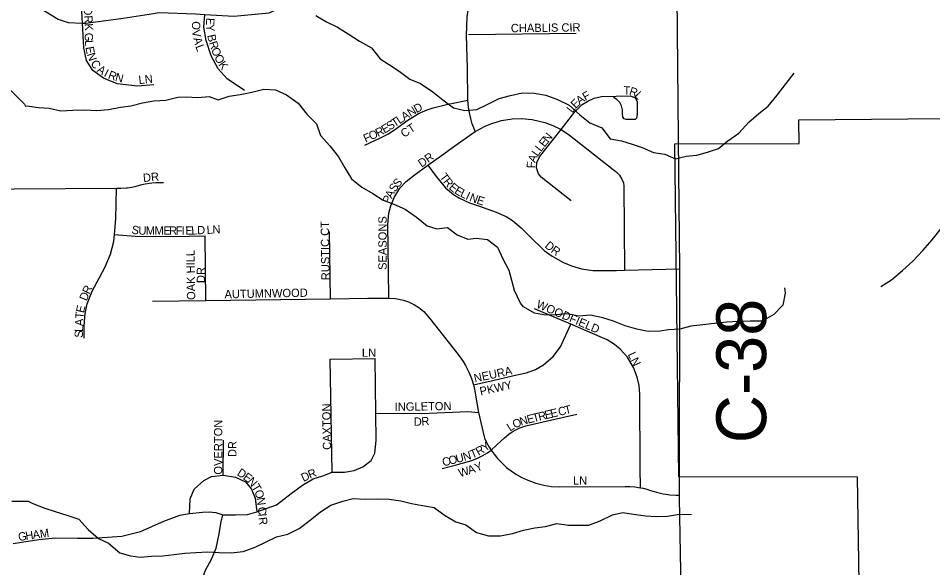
# Model space of a CAD drawing. Extents: x 1985906 to 2277390, y 930619 to 1324581.
# Drawn here: x 2140400 to 2145909, y 1182896 to 1186203 of the extents above; entities that cross this region are included whole.
import ezdxf

# ---------------------------------------------------------------- set-up
doc = ezdxf.new("R2010")
doc.units = 0
for name, color, linetype in [('GM_X_Corporation', 7, 'Continuous'), ('GM_X_County_Road', 7, 'Continuous'), ('GM_X_County_Road_Text', 7, 'Continuous'), ('GM_X_Minor_River', 7, 'Continuous'), ('GM_X_Township_Road', 7, 'Continuous'), ('GM_X_Township_Subdivision', 7, 'Continuous'), ('GM_X_Township_Subdivision_Text', 7, 'Continuous')]:
    doc.layers.add(name, color=color, linetype=linetype)

msp = doc.modelspace()

# ---------------------------------------------------------------- linework, layer by layer
at = {"layer": 'GM_X_Corporation'}
msp.add_lwpolyline([(2146361.4, 1177260), (2145712.7, 1177262.7), (2145073.4, 1177262.8), (2145073.9, 1179033.9), (2144825.3, 1179402.6), (2144825.5, 1179872.8), (2145074.1, 1179881.5), (2145074.2, 1180249.6), (2145049.1, 1181629.2), (2145483.6, 1181661.4), (2145455.2, 1183439.8), (2144378.7, 1183443.5), (2144355.8, 1185446.4), (2145105.1, 1185449.7), (2145102.2, 1185591.2), (2145978.7, 1185600.1)], dxfattribs=at)
at = {"layer": 'GM_X_County_Road'}
for points in [[(2144379.5, 1185271), (2144367.5, 1186554.1), (2144331.3, 1187588.2), (2144324.2, 1188476.4)], [(2144384.5, 1183313.6), (2144384.1, 1183331.7), (2144384.9, 1184694.5), (2144379.5, 1185271)], [(2144439.9, 1180223.6), (2144384.5, 1183313.6)]]:
    msp.add_lwpolyline(points, dxfattribs=at)
at = {"layer": 'GM_X_Minor_River'}
for points in [[(2139461.6, 1186209.5), (2139515.6, 1186206.5), (2139587.7, 1186188.6), (2139651.8, 1186166.7), (2139718, 1186116.8), (2139778.2, 1186058.8), (2139846.4, 1186026.9), (2139910.5, 1185994.9), (2139978.6, 1185983.1), (2140044.8, 1185949.2), (2140112.9, 1185921.3), (2140175.1, 1185897.4), (2140243.2, 1185877.5), (2140438.2, 1185686.2), (2140443.4, 1185673.8)], [(2142193.2, 1186219.1), (2142258, 1186182.2), (2142322.7, 1186149.3), (2142387.6, 1186108.4), (2142456.5, 1186065.5), (2142527.4, 1186024.7), (2142580.7, 1185959.5), (2142631.4, 1185926.3), (2142694.3, 1185885.4), (2142759.3, 1185836.4), (2142823.9, 1185809.5), (2142897, 1185760.7), (2142958, 1185711.7), (2143023, 1185662.7), (2143091.4, 1185648), (2143163.5, 1185653.3), (2143225, 1185684.6), (2143296.5, 1185720), (2143366.3, 1185737.4), (2143436.1, 1185754.7), (2143508.3, 1185752.1), (2143578.6, 1185739.3), (2143649.2, 1185714.6), (2143718, 1185679.7), (2143783.2, 1185620.8), (2143844.2, 1185573.7), (2143914.9, 1185542.9), (2143966.2, 1185477.7), (2144034.6, 1185464.9), (2144099.1, 1185444), (2144159.5, 1185425.1), (2144226.2, 1185394.2), (2144294.5, 1185385.5), (2144359.2, 1185356.6), (2144423, 1185371.8), (2144489, 1185379.1), (2144552.8, 1185396.3), (2144618.5, 1185419.6), (2144675.7, 1185464.8), (2144741, 1185512.2), (2144801.9, 1185577.6), (2144861, 1185628.8), (2144918.3, 1185674), (2144971.2, 1185739.2), (2145025.9, 1185810.5), (2145074.9, 1185871.6)], [(2140443.3, 1185673.8), (2140454.1, 1185675), (2140522.4, 1185666.2), (2140586.6, 1185661.4), (2140657, 1185646.6), (2140729.1, 1185650), (2140801.2, 1185651.3), (2140873.4, 1185646.7), (2140943.4, 1185654), (2141015.3, 1185667.4), (2141079.2, 1185676.6), (2141149, 1185694), (2141216.9, 1185705.3), (2141289, 1185710.6), (2141360.8, 1185728), (2141410.9, 1185729), (2141481, 1185726.3), (2141551.1, 1185731.6), (2141603.5, 1185712.5), (2141671.2, 1185733.8), (2141737.2, 1185743.1), (2141807, 1185758.4), (2141878.8, 1185775.8), (2141949.1, 1185771.1), (2142015.7, 1185742.3), (2142086.8, 1185691.4), (2142138.1, 1185626.1), (2142197.3, 1185567.1), (2142220.7, 1185497.3), (2142277.9, 1185434.1), (2142329.2, 1185368.8), (2142368.5, 1185303.4), (2142407.9, 1185235.9), (2142470.9, 1185186.9), (2142535.7, 1185147.9), (2142598.6, 1185107), (2142663.2, 1185084.1), (2142731.9, 1185053.3), (2142798.9, 1185006.4), (2142864, 1184953.4), (2142922.4, 1184934.4), (2142986.4, 1184943.6), (2143043.3, 1184898.6), (2143107.9, 1184873.7), (2143159.9, 1184878.7), (2143226.1, 1184871.9), (2143287.1, 1184824.8), (2143318.5, 1184755.2), (2143355.8, 1184685.7), (2143388.5, 1184567)], [(2145595.7, 1184589), (2145661.1, 1184628.4), (2145726.2, 1184683.8), (2145789.3, 1184741.1), (2145850.2, 1184804.5), (2145905.1, 1184869.7), (2145959.9, 1184937)], [(2145016.4, 1184579.3), (2145019.8, 1184548.7), (2145005.8, 1184476.5), (2144951.9, 1184420.3), (2144882, 1184380.2), (2144810, 1184380.1), (2144738, 1184378), (2144666, 1184374), (2144594.1, 1184365.9), (2144524.1, 1184357.8), (2144452.2, 1184349.7), (2144386.2, 1184331.6), (2144318.2, 1184327.5), (2144266.2, 1184319.5), (2144194.3, 1184317.4), (2144126.3, 1184331.4), (2144056.3, 1184351.4), (2143986.3, 1184379.3), (2143922.3, 1184399.3), (2143848.3, 1184415.3), (2143776.3, 1184409.2), (2143704.4, 1184423.2), (2143640.4, 1184417.1), (2143576.4, 1184415.1), (2143510.4, 1184427), (2143444.4, 1184465), (2143426.4, 1184487.1), (2143387.6, 1184567.9)], [(2140360.7, 1183296), (2140459.5, 1183295.8)], [(2140459.4, 1183295.8), (2140488.5, 1183281.8), (2140560.5, 1183253.8), (2140622.5, 1183233.8), (2140692.5, 1183211.8), (2140764.5, 1183187.8), (2140820.5, 1183125.7), (2140884.5, 1183071.7), (2140944.5, 1183043.7), (2141012.6, 1182985.6), (2141076.6, 1182967.6), (2141136.5, 1182959.7), (2141202.5, 1182965.7), (2141270.5, 1182967.8), (2141338.5, 1182975.9), (2141404.4, 1182984), (2141470.4, 1182988.1), (2141542.4, 1182992.1), (2141610.3, 1182986.2), (2141682.3, 1182984.2), (2141754.3, 1182992.3), (2141828.2, 1183018.4), (2141890.2, 1183048.6), (2141956.1, 1183080.7), (2142024.1, 1183096.8), (2142092, 1183130.9), (2142158, 1183181.1), (2142221.9, 1183231.3), (2142283.9, 1183271.4), (2142355.8, 1183295.5), (2142417.8, 1183311.6), (2142491.8, 1183307.7), (2142563.7, 1183309.7), (2142633.7, 1183307.8), (2142705.7, 1183297.8), (2142769.7, 1183281.9), (2142835.7, 1183269.9), (2142905.6, 1183257.9), (2142967.7, 1183211.9), (2143035.7, 1183171.9), (2143095.7, 1183153.9), (2143161.7, 1183107.9), (2143233.7, 1183087.9), (2143305.7, 1183087.9), (2143377.6, 1183102.1), (2143443.6, 1183122.1), (2143511.5, 1183136.2), (2143575.5, 1183144.3), (2143645.5, 1183162.4), (2143715.4, 1183152.5), (2143837.4, 1183152.6), (2143905.4, 1183178.7), (2143979.3, 1183214.8), (2144041.3, 1183228.9), (2144107.2, 1183217), (2144179.2, 1183207), (2144245.2, 1183203.1), (2144311.2, 1183205.1), (2144383.1, 1183217.2), (2144455.1, 1183215.3)]]:
    msp.add_lwpolyline(points, dxfattribs=at)
at = {"layer": 'GM_X_Township_Road'}
msp.add_lwpolyline([(2143152.2, 1185520.6), (2143143.8, 1185542.8), (2143135.6, 1185567.3), (2143127, 1185598.8), (2143121.3, 1185625.5), (2143113, 1185665.5), (2143109.2, 1185709.4), (2143105.9, 1185901.5), (2143101.1, 1186100.4), (2143104.2, 1186211.6), (2143137.9, 1186430.2), (2143142.4, 1186533.1), (2143137.1, 1186869.1), (2143137.4, 1186895.5), (2143156.3, 1187092.6), (2143158.8, 1187147.7), (2143147.9, 1187583.7), (2143128.3, 1188434.5)], dxfattribs=at)
at = {"layer": 'GM_X_Township_Subdivision'}
for points in [[(2139503.5, 1186666), (2139887.7, 1186659.4), (2140032.3, 1186619.3), (2140459.7, 1186307.4), (2140640.6, 1186196.5), (2140700.7, 1186177), (2140787, 1186174.3), (2140806.7, 1186173.7), (2141032.5, 1186203.5), (2141188.2, 1186227.9), (2141248.2, 1186237.3), (2141468.3, 1186229), (2141523.2, 1186225.5), (2141698.4, 1186214.7), (2141912.3, 1186236.4), (2142033.8, 1186289.4), (2142105.3, 1186358.1), (2142118.7, 1186426.4), (2142113.2, 1186608.8), (2142134.7, 1186683.2)], [(2140787, 1186174.3), (2140763.3, 1186596.5), (2140810.7, 1186669)], [(2141764, 1185768.1), (2141659.5, 1185837.4), (2141605, 1185899.2), (2141562.4, 1185977), (2141531.6, 1186069), (2141518.9, 1186149.1), (2141523.2, 1186225.5)], [(2141217.8, 1185802), (2141117.8, 1185793.2), (2140995.7, 1185808.3), (2140913.4, 1185841.7), (2140849, 1185889.4), (2140810.6, 1185949.2), (2140795.9, 1186025.3), (2140787, 1186174.3)], [(2143111.7, 1186104.1), (2143762.1, 1186113.5)], [(2142487.2, 1185439.6), (2142583.3, 1185483.5), (2142625.9, 1185505.5), (2142666.1, 1185531.4), (2142747.8, 1185589.9), (2142788.5, 1185616), (2142811.9, 1185628.7), (2142863.3, 1185651.3), (2142899.8, 1185663.4), (2142964.3, 1185679.6), (2142980.4, 1185683.8), (2142998.2, 1185687.9), (2143010.1, 1185690.2), (2143109.2, 1185709.4)], [(2143731.8, 1185103.2), (2143549.9, 1185246.5), (2143533.8, 1185266.5), (2143521.9, 1185301.7), (2143523.9, 1185333.8), (2143540.5, 1185368), (2143670.1, 1185532.9), (2143753.7, 1185639.3), (2143776.5, 1185664.5), (2143798.2, 1185683.2), (2143831.3, 1185704.6), (2143870.1, 1185721.5), (2143914.7, 1185732.2), (2144088.5, 1185735.1), (2144116.8, 1185723.4), (2144128, 1185701.9), (2144129, 1185623.3), (2144125.5, 1185601.3), (2144116.4, 1185593), (2144062.6, 1185592.7), (2144050.2, 1185596.5), (2144042.2, 1185607.4), (2144040, 1185629.9), (2144039.6, 1185652.1), (2144034.5, 1185675.7), (2144024.4, 1185695.4), (2144006.6, 1185714.6), (2143986.9, 1185726.8)], [(2142633, 1184519), (2142630.8, 1184684.7), (2142627.1, 1184961.5), (2142632.8, 1185029), (2142644.1, 1185073.8), (2142664.8, 1185124.2), (2142699.4, 1185179.2), (2142737.4, 1185221.2), (2142785.4, 1185259.3), (2142868.3, 1185318.5), (2142949.5, 1185376.5), (2143030.6, 1185434.5), (2143152.2, 1185520.6), (2143213.6, 1185554), (2143253.4, 1185570.2), (2143311.7, 1185587), (2143375.6, 1185597.1), (2143431.7, 1185599.1), (2143496.6, 1185593.5), (2143572.9, 1185575.7), (2143621.3, 1185557.5), (2143670.1, 1185532.9), (2143720.5, 1185499.6), (2143983.4, 1185293.2), (2144000.3, 1185279.8), (2144022.5, 1185257.6), (2144036.8, 1185234.8), (2144045.5, 1185211.7), (2144049.2, 1185192), (2144053.2, 1184686.3)], [(2142868.3, 1185318.5), (2142916.9, 1185250.4), (2142973.7, 1185182.1), (2143021.6, 1185142.4), (2143058.5, 1185119.3), (2143119.4, 1185092), (2143179.4, 1185070.9), (2143279, 1185036), (2143338.6, 1185009.4), (2143377.5, 1184985), (2143428.9, 1184941.7), (2143479.1, 1184891.7), (2143568.7, 1184805.9), (2143617.3, 1184770.3), (2143684.6, 1184733), (2143733.3, 1184713), (2143793.8, 1184695.4), (2143861.5, 1184684.3), (2144003.8, 1184683.8), (2144053.2, 1184686.3), (2144384.9, 1184694.5)], [(2139556, 1185150.7), (2139629.9, 1185155.5), (2139706.3, 1185165.1), (2139756.3, 1185172.2), (2140991.4, 1185179.3), (2141017.5, 1185179.7), (2141052.1, 1185181.9), (2141059, 1185182.7), (2141071.5, 1185184.5), (2141084.8, 1185186.8), (2141102.9, 1185190.7), (2141124.1, 1185196.4), (2141137.2, 1185200.2), (2141164, 1185206.5), (2141190.1, 1185210.8), (2141205, 1185212.5), (2141229, 1185214), (2141245.1, 1185214.3), (2141260.6, 1185214.3), (2141275.4, 1185214.8)], [(2140797.2, 1184277.3), (2140797.2, 1184348.7), (2140802.5, 1184426.1), (2140816, 1184484.7), (2140844.9, 1184559.6), (2140889, 1184642.7), (2140922.8, 1184705.7), (2140956, 1184782.2), (2140975.4, 1184859.4), (2140980.7, 1184901.9), (2140988.7, 1184995.9), (2140991.4, 1185179.3)], [(2142281, 1184514.3), (2142275.6, 1184919.8)], [(2140980.7, 1184901.9), (2141105, 1184890.4), (2141229, 1184889.2), (2141430.4, 1184891.5), (2141526.3, 1184892.7)], [(2141530.4, 1184504.3), (2141526.3, 1184892.7)], [(2141208.6, 1184499.9), (2141530.4, 1184504.3), (2142281, 1184514.3), (2142506, 1184517.3), (2142633, 1184519), (2142673.4, 1184516.8), (2142721.4, 1184506.8), (2142751, 1184496.4), (2142787.2, 1184478.6), (2142813.4, 1184461.6), (2142842.6, 1184437.4), (2142877.3, 1184398.6), (2143019.7, 1184217.8), (2143056, 1184171.7), (2143080.9, 1184136.1), (2143094.8, 1184113), (2143114.9, 1184073), (2143130.4, 1184034.5), (2143142.3, 1183995.9), (2143150.3, 1183960.7), (2143154.5, 1183934.7), (2143172.2, 1183829.2), (2143208.6, 1183675.7), (2143219.9, 1183652.4), (2143237.8, 1183620.8), (2143248.6, 1183604), (2143266.2, 1183579.3), (2143287.5, 1183553.2), (2143314.7, 1183524.4), (2143342.2, 1183499.5), (2143370, 1183477.8), (2143401, 1183457), (2143434.8, 1183437.8), (2143469.4, 1183421.6), (2143518.4, 1183403.9), (2143567.1, 1183391.7), (2143611.5, 1183385), (2143658, 1183382.3), (2144055.9, 1183384.8), (2144084.3, 1183384.2), (2144115.1, 1183381.7), (2144148.5, 1183376.8), (2144165.3, 1183373.8), (2144186.6, 1183368), (2144209.7, 1183360.5), (2144230.6, 1183354.8), (2144245.8, 1183350.3), (2144269.5, 1183344.2), (2144284.4, 1183341.1), (2144301, 1183338.1), (2144325.3, 1183334.8), (2144361.1, 1183332), (2144384.1, 1183331.7)], [(2144148.5, 1183376.8), (2144147.7, 1183498.8), (2144144.8, 1183940.1), (2144140.8, 1183992.1), (2144129.6, 1184043.4), (2144107.1, 1184101.6), (2144069.6, 1184162.9), (2144026.4, 1184211.1), (2143992.4, 1184239.4), (2143948.7, 1184267.2), (2143728.6, 1184361.9), (2143509.3, 1184454.3)], [(2143142.3, 1183995.9), (2143293.4, 1184030.5), (2143386.3, 1184051.7), (2143461.3, 1184069.3), (2143515.4, 1184089.3), (2143564.3, 1184117), (2143622.4, 1184166.5), (2143666.8, 1184224.9), (2143728.6, 1184361.9)], [(2140369.6, 1183042.2), (2140524.2, 1183065.4), (2140624.7, 1183075.7), (2140756.1, 1183073.1), (2140848.8, 1183073.1), (2141024, 1183086), (2141137.3, 1183114.3), (2141276.4, 1183176.1), (2141374.3, 1183212.2), (2141431, 1183222.5), (2141510.8, 1183230.2), (2141549.5, 1183232.8), (2141590.1, 1183227.4), (2141631.9, 1183214.8), (2141709.4, 1183213.1), (2141780.6, 1183216.7), (2141838, 1183232.8), (2141956.9, 1183273.9), (2142044.6, 1183342.1), (2142112.8, 1183393.2), (2142176.1, 1183429.8), (2142234.6, 1183449.2), (2142290.6, 1183471.2), (2142366.1, 1183471.2), (2142424.5, 1183480.9), (2142475.7, 1183502.8), (2142526.8, 1183541.8), (2142548.7, 1183585.6), (2142556, 1183661.1), (2142553.6, 1183826.7), (2142549.8, 1184155.3)], [(2142290.6, 1183471.2), (2142279.8, 1184151.1), (2142549.8, 1184155.3)], [(2142553.6, 1183826.7), (2142828.8, 1183824.3), (2143108.9, 1183836.5), (2143172.2, 1183829.2)], [(2143248.6, 1183604), (2143283.6, 1183634.4), (2143309.8, 1183658.4), (2143329.7, 1183676.5), (2143355.7, 1183698.7), (2143376.6, 1183713.4), (2143393.3, 1183723.4), (2143422.3, 1183737.4), (2143458.6, 1183750), (2143587.8, 1183779.9), (2143765.6, 1183820.5)], [(2141634.5, 1183451.8), (2141636.7, 1183663)], [(2142953, 1183492.8), (2143032.2, 1183513.4), (2143103.9, 1183532), (2143138.9, 1183543), (2143166.4, 1183554.2), (2143198, 1183570.2), (2143226.3, 1183587.7), (2143248.6, 1183604)], [(2141431, 1183222.5), (2141436.1, 1183310.1), (2141459.3, 1183369.3), (2141518.6, 1183420.8), (2141564.9, 1183444), (2141634.5, 1183451.8), (2141709.2, 1183441.5), (2141768.4, 1183413.1), (2141804.5, 1183369.3), (2141827.7, 1183315.2), (2141838, 1183232.8)], [(2141516, 1181638.7), (2141590.7, 1181766.1), (2141626.8, 1181836.3), (2141648.8, 1181898.4), (2141658.8, 1181972.5), (2141664.8, 1182030.7), (2141644.8, 1182134.9), (2141622.8, 1182273.2), (2141586.7, 1182381.4), (2141549.2, 1182468.9), (2141510, 1182541.9), (2141494, 1182591.7), (2141481.5, 1182675.4), (2141485.1, 1182721.7), (2141501.1, 1182810.7), (2141527.8, 1182880.1), (2141563.4, 1182947.8), (2141591.9, 1183013.7), (2141607.9, 1183088.5), (2141622.2, 1183172.2), (2141631.9, 1183214.8)]]:
    msp.add_lwpolyline(points, dxfattribs=at)

# ---------------------------------------------------------------- texts
at = {"layer": 'GM_X_County_Road_Text'}
msp.add_text('C-38', height=300, rotation=90, dxfattribs=at).set_placement((2144905.7, 1183645.2))
at = {"layer": 'GM_X_Township_Subdivision_Text'}
for s, rotation, p in [('NORTH FORK', 273.2527, (2140777.1, 1186567.3)), ('E', 268.0053, (2141532.8, 1186205.6)), ('O', 265.5376, (2141448.8, 1186186.6)), ('V', 279.3279, (2141445.9, 1186129.7)), ('Y', 273.9761, (2141531.7, 1186164.7)), ('CHABLIS CIR', 0.6658, (2143368, 1186118.6)), ('G', 273.5872, (2140799.1, 1186113.9)), ('A', 283.9688, (2141453.9, 1186081.9)), ('B', 282.3369, (2141538.1, 1186100)), ('L', 273.6051, (2140801.8, 1186070)), ('E', 280.6247, (2140804.9, 1186028.2)), ('L', 290.1947, (2141466.3, 1186033.6)), ('R', 288.1752, (2141548, 1186055.9)), ('O', 290.8224, (2141561.2, 1186015.9)), ('N', 288.8616, (2140813.4, 1185986)), ('O', 296.7817, (2141579.1, 1185969.6)), ('C', 302.8268, (2140833.4, 1185932.4)), ('A', 325.6348, (2140869.9, 1185883.7)), ('K', 304.8924, (2141602.9, 1185923.7)), ('I', 332.5812, (2140911.9, 1185855.5)), ('R', 339.6064, (2140937.5, 1185842.6)), ('N', 346.0899, (2140980.6, 1185827)), ('LN', 6.0168, (2141127.5, 1185806.1)), ('F', 29.3518, (2143816.1, 1185704.7)), ('T', 358.0326, (2144045.2, 1185744.4)), ('R', 341.542, (2144076.7, 1185743.9)), ('L', 313.8987, (2144108.9, 1185734.7)), ('D', 28.7064, (2142799.4, 1185631.1)), ('E', 45.1159, (2143758.3, 1185656.5)), ('A', 35.4665, (2143781.5, 1185680)), ('A', 33.0211, (2142726.3, 1185583.9)), ('N', 32.6958, (2142763.2, 1185607.8)), ('L', 53.0645, (2143738.4, 1185629.7)), ('S', 32.8468, (2142637.6, 1185526.3)), ('T', 32.9977, (2142667.3, 1185545.5)), ('L', 33.0146, (2142696.8, 1185564.7)), ('O', 24.4301, (2142525.1, 1185468)), ('R', 26.9483, (2142567.4, 1185487.2)), ('E', 31.5142, (2142606.5, 1185507.3)), ('CT', 33.6968, (2142724.2, 1185482.3)), ('F', 24.4146, (2142493.1, 1185453.4)), ('E', 51.3487, (2143570.7, 1185423.5)), ('N', 51.3334, (2143592.7, 1185451)), ('L', 51.8949, (2143549, 1185395.9)), ('DR', 35.2307, (2142830.2, 1185302.8)), ('A', 67.2204, (2143513.5, 1185329.7)), ('L', 54.764, (2143529.1, 1185367.7)), ('F', 87.2945, (2143512.8, 1185299)), ('DR', 6.0024, (2141154.2, 1185216.6)), ('T', 306.5638, (2142935.7, 1185247.6)), ('S', 57.1285, (2142670.8, 1185152.2)), ('S', 48.886, (2142688.8, 1185180.2)), ('R', 308.1741, (2142957.6, 1185218.1)), ('E', 320.4135, (2142990.1, 1185178.8)), ('A', 62.2425, (2142650.9, 1185114.2)), ('E', 328.6709, (2143023.5, 1185151.9)), ('L', 334.0718, (2143058, 1185131.1)), ('I', 336.0238, (2143091.3, 1185115)), ('N', 338.9726, (2143114, 1185105)), ('P', 66.9808, (2142637.6, 1185082.8)), ('E', 341.9724, (2143157.7, 1185088.3)), ('RUSTIC CT', 90.8065, (2142276.3, 1184626.3)), ('SEASONS', 90, (2142619.5, 1184688)), ('S', 349.0061, (2141079.4, 1184908)), ('U', 359.4071, (2141123.8, 1184900.3)), ('M', 0.0114, (2141168.3, 1184899.8)), ('M', 0, (2141221.1, 1184899.9)), ('E', 0.0206, (2141274, 1184899.9)), ('R', 0, (2141309.2, 1184899.9)), ('F', 0.0206, (2141348.8, 1184899.9)), ('I', 0, (2141384, 1184899.9)), ('E', 0.9364, (2141406.9, 1184899.9)), ('L', 2.3033, (2141443.4, 1184900.5)), ('D', 2.541, (2141478.8, 1184901.9)), ('L', 2.5418, (2141536, 1184904.5)), ('N', 2.5361, (2141571.1, 1184906)), ('D', 320.9443, (2143567.8, 1184826.9)), ('R', 324.6914, (2143604.8, 1184797)), ('OAK HILL', 90.881, (2141466.7, 1184507.7)), ('DR', 90, (2141525.4, 1184608.8)), ('R', 64.901, (2140828.2, 1184537.9)), ('D', 67.671, (2140811.7, 1184497.8)), ('AUTUMNWOOD', 1.1011, (2141643.1, 1184517)), ('WOODFIELD', 336.8031, (2143517, 1184463.4)), ('T', 85.3498, (2140792.8, 1184392.8)), ('E', 77.2163, (2140795.3, 1184426)), ('A', 88.1463, (2140791.4, 1184349.5)), ('S', 88.1418, (2140789.1, 1184279.1)), ('L', 88.1145, (2140790.2, 1184314.2)), ('LN', 0, (2142470.5, 1184165)), ('LN', 296.0674, (2144070.6, 1184179.4)), ('NEURA', 12.0093, (2143150.5, 1184010.8)), ('PKWY', 12.3827, (2143186, 1183932)), ('CAXTON', 90.9873, (2142285.1, 1183605.5)), ('INGLETON', 0.818, (2142668.3, 1183839.4)), ('T', 13.6519, (2143697.1, 1183818)), ('E', 14.0164, (2143470.6, 1183762.7)), ('T', 13.6785, (2143504.7, 1183771.2)), ('R', 13.6535, (2143538.9, 1183779.5)), ('E', 13.6519, (2143577.4, 1183788.9)), ('E', 13.6553, (2143611.6, 1183797.2)), ('C', 13.6535, (2143658.7, 1183808.6)), ('OVERTON', 90, (2141629.5, 1183456)), ('D', 0.8525, (2142783.1, 1183749.9)), ('R', 4.572, (2142830.5, 1183750.8)), ('L', 32.4398, (2143362.6, 1183714.5)), ('O', 24.0424, (2143390.6, 1183732.5)), ('N', 17.2875, (2143429.4, 1183749.8)), ('DR', 90, (2141714.6, 1183561.6)), ('Y', 37.0428, (2143213, 1183591.9)), ('N', 17.1881, (2143087.4, 1183536.9)), ('T', 22.666, (2143134.4, 1183551.7)), ('R', 30.0862, (2143173.2, 1183568.4)), ('C', 14.2306, (2142961, 1183504.8)), ('O', 14.261, (2142999.4, 1183514.5)), ('U', 14.243, (2143042.1, 1183525.3)), ('D', 327.098, (2141713.9, 1183455.4)), ('R', 22.293, (2142157.4, 1183430.4)), ('W', 17.2547, (2143060.8, 1183440.1)), ('A', 17.8787, (2143116, 1183457.2)), ('Y', 22.2238, (2143161.8, 1183472.1)), ('E', 323.4142, (2141750.2, 1183432)), ('N', 312.4487, (2141776.6, 1183412.7)), ('D', 25.8711, (2142118.5, 1183411.5)), ('LN', 0, (2143742.1, 1183395)), ('T', 300.4295, (2141804.6, 1183382.4)), ('O', 290.1493, (2141821.4, 1183354.2)), ('N', 277.3636, (2141835.9, 1183315.8)), ('C', 275.3281, (2141842.7, 1183259.5)), ('I', 275.2973, (2141846.4, 1183220)), ('R', 275.3281, (2141848.4, 1183198.1)), ('G', 7.7821, (2140402.8, 1183056.2)), ('H', 7.8043, (2140446.4, 1183062.2)), ('A', 7.8043, (2140490, 1183068.2)), ('M', 7.8184, (2140533.6, 1183074.1))]:
    msp.add_text(s, height=50, rotation=rotation, dxfattribs=at).set_placement(p)

doc.saveas('drawing.dxf')
